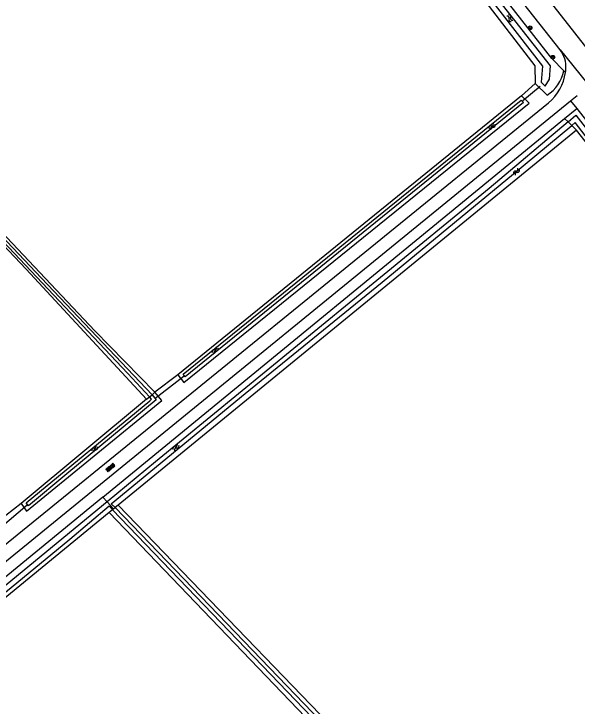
# Model space of a CAD drawing. Extents: x 136000 to 141000, y 400494 to 402006.
# Drawn here: x 140088.4 to 140209.3, y 401290.4 to 401439 of the extents above; entities that cross this region are included whole.
import ezdxf

# ---------------------------------------------------------------- set-up
doc = ezdxf.new("R2010")
doc.units = 0
for name, color, linetype in [('gg-knt-onverhard', 7, 'Continuous'), ('gg-kntw-bovenkant insteek waterloop', 7, 'Continuous'), ('gg-kntw-waterlijn', 7, 'Continuous'), ('gg-kwrk-duiker nz buis', 7, 'Continuous'), ('gt-grn-groengrens', 7, 'Continuous'), ('gt-grn-vlakafsluiter', 7, 'Continuous'), ('gt-grn-weggrens', 7, 'Continuous'), ('gt-symb-boom', 7, 'Continuous'), ('gt-symb-overige verharding', 7, 'Continuous'), ('gt-symb-watersymbool', 7, 'Continuous')]:
    doc.layers.add(name, color=color, linetype=linetype)

# ---------------------------------------------------------------- blocks, each defined once
blk = doc.blocks.new('gt0-WA')
at = {"layer": 'gt-symb-watersymbool'}
for centre, start, end in [((-0.32, 0.02), 28.0725, 151.9275), ((0.43, 0.42), 208.0725, 331.9275), ((-0.32, -0.43), 28.0725, 151.9275), ((0.43, -0.03), 208.0725, 331.9275)]:
    blk.add_arc(centre, 0.425, start, end, dxfattribs=at)
blk = doc.blocks.new('gt0-OVH')
at = {"layer": 'gt-symb-overige verharding'}
for points in [[(-0.97, 0.3), (-0.97, 0.31), (-0.96, 0.32), (-0.97, 0.33), (-0.97, 0.34), (-0.98, 0.35), (-0.99, 0.35), (-1, 0.36), (-1.01, 0.35), (-1.02, 0.35), (-1.03, 0.34), (-1.03, 0.33), (-1.04, 0.32), (-1.03, 0.31), (-1.03, 0.3), (-1.02, 0.29), (-1.01, 0.29), (-1, 0.28), (-0.99, 0.29), (-0.98, 0.29)], [(-0.87, 0.11), (-0.87, 0.12), (-0.86, 0.13), (-0.87, 0.14), (-0.87, 0.15), (-0.88, 0.16), (-0.89, 0.16), (-0.9, 0.16), (-0.91, 0.16), (-0.92, 0.16), (-0.93, 0.15), (-0.93, 0.14), (-0.94, 0.13), (-0.93, 0.12), (-0.93, 0.11), (-0.92, 0.1), (-0.91, 0.09), (-0.9, 0.09), (-0.89, 0.09), (-0.88, 0.1)], [(-0.77, 0.3), (-0.77, 0.31), (-0.76, 0.32), (-0.77, 0.33), (-0.77, 0.34), (-0.78, 0.35), (-0.79, 0.35), (-0.8, 0.36), (-0.81, 0.35), (-0.82, 0.35), (-0.83, 0.34), (-0.83, 0.33), (-0.84, 0.32), (-0.83, 0.31), (-0.83, 0.3), (-0.82, 0.29), (-0.81, 0.29), (-0.8, 0.28), (-0.79, 0.29), (-0.78, 0.29)], [(-0.67, 0.11), (-0.67, 0.12), (-0.66, 0.13), (-0.67, 0.14), (-0.67, 0.15), (-0.68, 0.16), (-0.69, 0.16), (-0.7, 0.16), (-0.71, 0.16), (-0.72, 0.16), (-0.73, 0.15), (-0.73, 0.14), (-0.74, 0.13), (-0.73, 0.12), (-0.73, 0.11), (-0.72, 0.1), (-0.71, 0.09), (-0.7, 0.09), (-0.69, 0.09), (-0.68, 0.1)], [(-0.57, 0.3), (-0.57, 0.31), (-0.56, 0.32), (-0.57, 0.33), (-0.57, 0.34), (-0.58, 0.35), (-0.59, 0.35), (-0.6, 0.36), (-0.61, 0.35), (-0.62, 0.35), (-0.63, 0.34), (-0.63, 0.33), (-0.64, 0.32), (-0.63, 0.31), (-0.63, 0.3), (-0.62, 0.29), (-0.61, 0.29), (-0.6, 0.28), (-0.59, 0.29), (-0.58, 0.29)], [(-0.47, 0.11), (-0.47, 0.12), (-0.46, 0.13), (-0.47, 0.14), (-0.47, 0.15), (-0.48, 0.16), (-0.49, 0.16), (-0.5, 0.16), (-0.51, 0.16), (-0.52, 0.16), (-0.53, 0.15), (-0.53, 0.14), (-0.54, 0.13), (-0.53, 0.12), (-0.53, 0.11), (-0.52, 0.1), (-0.51, 0.09), (-0.5, 0.09), (-0.49, 0.09), (-0.48, 0.1)], [(-0.37, 0.3), (-0.37, 0.31), (-0.36, 0.32), (-0.37, 0.33), (-0.37, 0.34), (-0.38, 0.35), (-0.39, 0.35), (-0.4, 0.36), (-0.41, 0.35), (-0.42, 0.35), (-0.43, 0.34), (-0.43, 0.33), (-0.44, 0.32), (-0.43, 0.31), (-0.43, 0.3), (-0.42, 0.29), (-0.41, 0.29), (-0.4, 0.28), (-0.39, 0.29), (-0.38, 0.29)], [(-0.27, 0.11), (-0.27, 0.12), (-0.26, 0.13), (-0.27, 0.14), (-0.27, 0.15), (-0.28, 0.16), (-0.29, 0.16), (-0.3, 0.16), (-0.31, 0.16), (-0.32, 0.16), (-0.33, 0.15), (-0.33, 0.14), (-0.34, 0.13), (-0.33, 0.12), (-0.33, 0.11), (-0.32, 0.1), (-0.31, 0.09), (-0.3, 0.09), (-0.29, 0.09), (-0.28, 0.1)], [(-0.17, 0.3), (-0.17, 0.31), (-0.16, 0.32), (-0.17, 0.33), (-0.17, 0.34), (-0.18, 0.35), (-0.19, 0.35), (-0.2, 0.36), (-0.21, 0.35), (-0.22, 0.35), (-0.23, 0.34), (-0.23, 0.33), (-0.24, 0.32), (-0.23, 0.31), (-0.23, 0.3), (-0.22, 0.29), (-0.21, 0.29), (-0.2, 0.28), (-0.19, 0.29), (-0.18, 0.29)], [(-0.07, 0.11), (-0.07, 0.12), (-0.06, 0.13), (-0.07, 0.14), (-0.07, 0.15), (-0.08, 0.16), (-0.09, 0.16), (-0.1, 0.16), (-0.11, 0.16), (-0.12, 0.16), (-0.13, 0.15), (-0.13, 0.14), (-0.14, 0.13), (-0.13, 0.12), (-0.13, 0.11), (-0.12, 0.1), (-0.11, 0.09), (-0.1, 0.09), (-0.09, 0.09), (-0.08, 0.1)], [(0.03, 0.3), (0.03, 0.31), (0.04, 0.32), (0.03, 0.33), (0.03, 0.34), (0.02, 0.35), (0.01, 0.35), (0, 0.36), (-0.01, 0.35), (-0.02, 0.35), (-0.03, 0.34), (-0.03, 0.33), (-0.04, 0.32), (-0.03, 0.31), (-0.03, 0.3), (-0.02, 0.29), (-0.01, 0.29), (0, 0.28), (0.01, 0.29), (0.02, 0.29)], [(0.13, 0.11), (0.13, 0.12), (0.14, 0.13), (0.13, 0.14), (0.13, 0.15), (0.12, 0.16), (0.11, 0.16), (0.1, 0.16), (0.09, 0.16), (0.08, 0.16), (0.07, 0.15), (0.07, 0.14), (0.06, 0.13), (0.07, 0.12), (0.07, 0.11), (0.08, 0.1), (0.09, 0.09), (0.1, 0.09), (0.11, 0.09), (0.12, 0.1)], [(0.23, 0.3), (0.23, 0.31), (0.24, 0.32), (0.23, 0.33), (0.23, 0.34), (0.22, 0.35), (0.21, 0.35), (0.2, 0.36), (0.19, 0.35), (0.18, 0.35), (0.17, 0.34), (0.17, 0.33), (0.16, 0.32), (0.17, 0.31), (0.17, 0.3), (0.18, 0.29), (0.19, 0.29), (0.2, 0.28), (0.21, 0.29), (0.22, 0.29)], [(0.33, 0.11), (0.33, 0.12), (0.34, 0.13), (0.33, 0.14), (0.33, 0.15), (0.32, 0.16), (0.31, 0.16), (0.3, 0.16), (0.29, 0.16), (0.28, 0.16), (0.27, 0.15), (0.27, 0.14), (0.26, 0.13), (0.27, 0.12), (0.27, 0.11), (0.28, 0.1), (0.29, 0.09), (0.3, 0.09), (0.31, 0.09), (0.32, 0.1)], [(0.43, 0.3), (0.43, 0.31), (0.44, 0.32), (0.43, 0.33), (0.43, 0.34), (0.42, 0.35), (0.41, 0.35), (0.4, 0.36), (0.39, 0.35), (0.38, 0.35), (0.37, 0.34), (0.37, 0.33), (0.36, 0.32), (0.37, 0.31), (0.37, 0.3), (0.38, 0.29), (0.39, 0.29), (0.4, 0.28), (0.41, 0.29), (0.42, 0.29)], [(0.53, 0.11), (0.53, 0.12), (0.54, 0.13), (0.53, 0.14), (0.53, 0.15), (0.52, 0.16), (0.51, 0.16), (0.5, 0.16), (0.49, 0.16), (0.48, 0.16), (0.47, 0.15), (0.47, 0.14), (0.46, 0.13), (0.47, 0.12), (0.47, 0.11), (0.48, 0.1), (0.49, 0.09), (0.5, 0.09), (0.51, 0.09), (0.52, 0.1)], [(0.63, 0.3), (0.63, 0.31), (0.64, 0.32), (0.63, 0.33), (0.63, 0.34), (0.62, 0.35), (0.61, 0.35), (0.6, 0.36), (0.59, 0.35), (0.58, 0.35), (0.57, 0.34), (0.57, 0.33), (0.56, 0.32), (0.57, 0.31), (0.57, 0.3), (0.58, 0.29), (0.59, 0.29), (0.6, 0.28), (0.61, 0.29), (0.62, 0.29)], [(0.73, 0.11), (0.73, 0.12), (0.74, 0.13), (0.73, 0.14), (0.73, 0.15), (0.72, 0.16), (0.71, 0.16), (0.7, 0.16), (0.69, 0.16), (0.68, 0.16), (0.67, 0.15), (0.67, 0.14), (0.66, 0.13), (0.67, 0.12), (0.67, 0.11), (0.68, 0.1), (0.69, 0.09), (0.7, 0.09), (0.71, 0.09), (0.72, 0.1)], [(0.83, 0.3), (0.83, 0.31), (0.84, 0.32), (0.83, 0.33), (0.83, 0.34), (0.82, 0.35), (0.81, 0.35), (0.8, 0.36), (0.79, 0.35), (0.78, 0.35), (0.77, 0.34), (0.77, 0.33), (0.76, 0.32), (0.77, 0.31), (0.77, 0.3), (0.78, 0.29), (0.79, 0.29), (0.8, 0.28), (0.81, 0.29), (0.82, 0.29)], [(0.93, 0.11), (0.93, 0.12), (0.94, 0.13), (0.93, 0.14), (0.93, 0.15), (0.92, 0.16), (0.91, 0.16), (0.9, 0.16), (0.89, 0.16), (0.88, 0.16), (0.87, 0.15), (0.87, 0.14), (0.86, 0.13), (0.87, 0.12), (0.87, 0.11), (0.88, 0.1), (0.89, 0.09), (0.9, 0.09), (0.91, 0.09), (0.92, 0.1)], [(1.03, 0.3), (1.03, 0.31), (1.04, 0.32), (1.03, 0.33), (1.03, 0.34), (1.02, 0.35), (1.01, 0.35), (1, 0.36), (0.99, 0.35), (0.98, 0.35), (0.97, 0.34), (0.97, 0.33), (0.96, 0.32), (0.97, 0.31), (0.97, 0.3), (0.98, 0.29), (0.99, 0.29), (1, 0.28), (1.01, 0.29), (1.02, 0.29)], [(-0.97, -0.14), (-0.97, -0.13), (-0.96, -0.12), (-0.97, -0.11), (-0.97, -0.1), (-0.98, -0.09), (-0.99, -0.09), (-1, -0.08), (-1.01, -0.09), (-1.02, -0.09), (-1.03, -0.1), (-1.03, -0.11), (-1.04, -0.12), (-1.03, -0.13), (-1.03, -0.14), (-1.02, -0.15), (-1.01, -0.15), (-1, -0.16), (-0.99, -0.15), (-0.98, -0.15)], [(-0.87, -0.33), (-0.87, -0.32), (-0.86, -0.31), (-0.87, -0.3), (-0.87, -0.29), (-0.88, -0.28), (-0.89, -0.28), (-0.9, -0.28), (-0.91, -0.28), (-0.92, -0.28), (-0.93, -0.29), (-0.93, -0.3), (-0.94, -0.31), (-0.93, -0.32), (-0.93, -0.33), (-0.92, -0.34), (-0.91, -0.35), (-0.9, -0.35), (-0.89, -0.35), (-0.88, -0.34)], [(-0.77, -0.14), (-0.77, -0.13), (-0.76, -0.12), (-0.77, -0.11), (-0.77, -0.1), (-0.78, -0.09), (-0.79, -0.09), (-0.8, -0.08), (-0.81, -0.09), (-0.82, -0.09), (-0.83, -0.1), (-0.83, -0.11), (-0.84, -0.12), (-0.83, -0.13), (-0.83, -0.14), (-0.82, -0.15), (-0.81, -0.15), (-0.8, -0.16), (-0.79, -0.15), (-0.78, -0.15)], [(-0.67, -0.33), (-0.67, -0.32), (-0.66, -0.31), (-0.67, -0.3), (-0.67, -0.29), (-0.68, -0.28), (-0.69, -0.28), (-0.7, -0.28), (-0.71, -0.28), (-0.72, -0.28), (-0.73, -0.29), (-0.73, -0.3), (-0.74, -0.31), (-0.73, -0.32), (-0.73, -0.33), (-0.72, -0.34), (-0.71, -0.35), (-0.7, -0.35), (-0.69, -0.35), (-0.68, -0.34)], [(-0.57, -0.14), (-0.57, -0.13), (-0.56, -0.12), (-0.57, -0.11), (-0.57, -0.1), (-0.58, -0.09), (-0.59, -0.09), (-0.6, -0.08), (-0.61, -0.09), (-0.62, -0.09), (-0.63, -0.1), (-0.63, -0.11), (-0.64, -0.12), (-0.63, -0.13), (-0.63, -0.14), (-0.62, -0.15), (-0.61, -0.15), (-0.6, -0.16), (-0.59, -0.15), (-0.58, -0.15)], [(-0.47, -0.33), (-0.47, -0.32), (-0.46, -0.31), (-0.47, -0.3), (-0.47, -0.29), (-0.48, -0.28), (-0.49, -0.28), (-0.5, -0.28), (-0.51, -0.28), (-0.52, -0.28), (-0.53, -0.29), (-0.53, -0.3), (-0.54, -0.31), (-0.53, -0.32), (-0.53, -0.33), (-0.52, -0.34), (-0.51, -0.35), (-0.5, -0.35), (-0.49, -0.35), (-0.48, -0.34)], [(-0.37, -0.14), (-0.37, -0.13), (-0.36, -0.12), (-0.37, -0.11), (-0.37, -0.1), (-0.38, -0.09), (-0.39, -0.09), (-0.4, -0.08), (-0.41, -0.09), (-0.42, -0.09), (-0.43, -0.1), (-0.43, -0.11), (-0.44, -0.12), (-0.43, -0.13), (-0.43, -0.14), (-0.42, -0.15), (-0.41, -0.15), (-0.4, -0.16), (-0.39, -0.15), (-0.38, -0.15)], [(-0.27, -0.33), (-0.27, -0.32), (-0.26, -0.31), (-0.27, -0.3), (-0.27, -0.29), (-0.28, -0.28), (-0.29, -0.28), (-0.3, -0.28), (-0.31, -0.28), (-0.32, -0.28), (-0.33, -0.29), (-0.33, -0.3), (-0.34, -0.31), (-0.33, -0.32), (-0.33, -0.33), (-0.32, -0.34), (-0.31, -0.35), (-0.3, -0.35), (-0.29, -0.35), (-0.28, -0.34)], [(-0.17, -0.14), (-0.17, -0.13), (-0.16, -0.12), (-0.17, -0.11), (-0.17, -0.1), (-0.18, -0.09), (-0.19, -0.09), (-0.2, -0.08), (-0.21, -0.09), (-0.22, -0.09), (-0.23, -0.1), (-0.23, -0.11), (-0.24, -0.12), (-0.23, -0.13), (-0.23, -0.14), (-0.22, -0.15), (-0.21, -0.15), (-0.2, -0.16), (-0.19, -0.15), (-0.18, -0.15)], [(-0.07, -0.33), (-0.07, -0.32), (-0.06, -0.31), (-0.07, -0.3), (-0.07, -0.29), (-0.08, -0.28), (-0.09, -0.28), (-0.1, -0.28), (-0.11, -0.28), (-0.12, -0.28), (-0.13, -0.29), (-0.13, -0.3), (-0.14, -0.31), (-0.13, -0.32), (-0.13, -0.33), (-0.12, -0.34), (-0.11, -0.35), (-0.1, -0.35), (-0.09, -0.35), (-0.08, -0.34)], [(0.03, -0.14), (0.03, -0.13), (0.04, -0.12), (0.03, -0.11), (0.03, -0.1), (0.02, -0.09), (0.01, -0.09), (0, -0.08), (-0.01, -0.09), (-0.02, -0.09), (-0.03, -0.1), (-0.03, -0.11), (-0.04, -0.12), (-0.03, -0.13), (-0.03, -0.14), (-0.02, -0.15), (-0.01, -0.15), (0, -0.16), (0.01, -0.15), (0.02, -0.15)], [(0.13, -0.33), (0.13, -0.32), (0.14, -0.31), (0.13, -0.3), (0.13, -0.29), (0.12, -0.28), (0.11, -0.28), (0.1, -0.28), (0.09, -0.28), (0.08, -0.28), (0.07, -0.29), (0.07, -0.3), (0.06, -0.31), (0.07, -0.32), (0.07, -0.33), (0.08, -0.34), (0.09, -0.35), (0.1, -0.35), (0.11, -0.35), (0.12, -0.34)], [(0.23, -0.14), (0.23, -0.13), (0.24, -0.12), (0.23, -0.11), (0.23, -0.1), (0.22, -0.09), (0.21, -0.09), (0.2, -0.08), (0.19, -0.09), (0.18, -0.09), (0.17, -0.1), (0.17, -0.11), (0.16, -0.12), (0.17, -0.13), (0.17, -0.14), (0.18, -0.15), (0.19, -0.15), (0.2, -0.16), (0.21, -0.15), (0.22, -0.15)], [(0.33, -0.33), (0.33, -0.32), (0.34, -0.31), (0.33, -0.3), (0.33, -0.29), (0.32, -0.28), (0.31, -0.28), (0.3, -0.28), (0.29, -0.28), (0.28, -0.28), (0.27, -0.29), (0.27, -0.3), (0.26, -0.31), (0.27, -0.32), (0.27, -0.33), (0.28, -0.34), (0.29, -0.35), (0.3, -0.35), (0.31, -0.35), (0.32, -0.34)], [(0.43, -0.14), (0.43, -0.13), (0.44, -0.12), (0.43, -0.11), (0.43, -0.1), (0.42, -0.09), (0.41, -0.09), (0.4, -0.08), (0.39, -0.09), (0.38, -0.09), (0.37, -0.1), (0.37, -0.11), (0.36, -0.12), (0.37, -0.13), (0.37, -0.14), (0.38, -0.15), (0.39, -0.15), (0.4, -0.16), (0.41, -0.15), (0.42, -0.15)], [(0.53, -0.33), (0.53, -0.32), (0.54, -0.31), (0.53, -0.3), (0.53, -0.29), (0.52, -0.28), (0.51, -0.28), (0.5, -0.28), (0.49, -0.28), (0.48, -0.28), (0.47, -0.29), (0.47, -0.3), (0.46, -0.31), (0.47, -0.32), (0.47, -0.33), (0.48, -0.34), (0.49, -0.35), (0.5, -0.35), (0.51, -0.35), (0.52, -0.34)], [(0.63, -0.14), (0.63, -0.13), (0.64, -0.12), (0.63, -0.11), (0.63, -0.1), (0.62, -0.09), (0.61, -0.09), (0.6, -0.08), (0.59, -0.09), (0.58, -0.09), (0.57, -0.1), (0.57, -0.11), (0.56, -0.12), (0.57, -0.13), (0.57, -0.14), (0.58, -0.15), (0.59, -0.15), (0.6, -0.16), (0.61, -0.15), (0.62, -0.15)], [(0.73, -0.33), (0.73, -0.32), (0.74, -0.31), (0.73, -0.3), (0.73, -0.29), (0.72, -0.28), (0.71, -0.28), (0.7, -0.28), (0.69, -0.28), (0.68, -0.28), (0.67, -0.29), (0.67, -0.3), (0.66, -0.31), (0.67, -0.32), (0.67, -0.33), (0.68, -0.34), (0.69, -0.35), (0.7, -0.35), (0.71, -0.35), (0.72, -0.34)], [(0.83, -0.14), (0.83, -0.13), (0.84, -0.12), (0.83, -0.11), (0.83, -0.1), (0.82, -0.09), (0.81, -0.09), (0.8, -0.08), (0.79, -0.09), (0.78, -0.09), (0.77, -0.1), (0.77, -0.11), (0.76, -0.12), (0.77, -0.13), (0.77, -0.14), (0.78, -0.15), (0.79, -0.15), (0.8, -0.16), (0.81, -0.15), (0.82, -0.15)], [(0.93, -0.33), (0.93, -0.32), (0.94, -0.31), (0.93, -0.3), (0.93, -0.29), (0.92, -0.28), (0.91, -0.28), (0.9, -0.28), (0.89, -0.28), (0.88, -0.28), (0.87, -0.29), (0.87, -0.3), (0.86, -0.31), (0.87, -0.32), (0.87, -0.33), (0.88, -0.34), (0.89, -0.35), (0.9, -0.35), (0.91, -0.35), (0.92, -0.34)], [(1.03, -0.14), (1.03, -0.13), (1.04, -0.12), (1.03, -0.11), (1.03, -0.1), (1.02, -0.09), (1.01, -0.09), (1, -0.08), (0.99, -0.09), (0.98, -0.09), (0.97, -0.1), (0.97, -0.11), (0.96, -0.12), (0.97, -0.13), (0.97, -0.14), (0.98, -0.15), (0.99, -0.15), (1, -0.16), (1.01, -0.15), (1.02, -0.15)]]:
    blk.add_lwpolyline(points, close=True, dxfattribs=at)
blk = doc.blocks.new('gt0-BOOM')
at = {"layer": 'gt-symb-boom'}
for radius in [0.4, 0.2]:
    blk.add_circle((0, 0), radius, dxfattribs=at)

msp = doc.modelspace()

# ---------------------------------------------------------------- linework, layer by layer
at = {"layer": 'gg-knt-onverhard'}
for p, q in [((140205.65, 401431.29), (140151.74, 401500)), ((140207.9, 401420.33), (140209.33, 401421.49)), ((140000, 401250.88), (140207.9, 401420.33)), ((140003.1, 401257.28), (140203.21, 401419.91))]:
    msp.add_line(p, q, dxfattribs=at)
msp.add_lwpolyline([(140157.75, 401500), (140217.14, 401424.26), (140319.8, 401292.67)], dxfattribs=at)
for centre, radius, start, end in [((140200.97, 401427.61), 5.95, 355.9744, 38.1424), ((140196.64, 401427.85), 10.29, 351.7302, 356.3387), ((140196.56, 401427.86), 10.36, 309.8874, 351.7629)]:
    msp.add_arc(centre, radius, start, end, dxfattribs=at)
at = {"layer": 'gg-kntw-bovenkant insteek waterloop'}
for p, q in [((140200.32, 401424.04), (140202.89, 401421.56)), ((140197.39, 401421.37), (140123.58, 401361.48)), ((140206.59, 401416.52), (140209.24, 401418.69)), ((140209.24, 401418.69), (140314.63, 401282.95)), ((140107.49, 401335.22), (140206.59, 401416.52)), ((140209.2, 401414.03), (140110.77, 401333.54)), ((140311.17, 401282.7), (140209.2, 401414.03)), ((140116.86, 401356.25), (140089.92, 401333.83)), ((140108.81, 401331.93), (140023.83, 401262.22))]:
    msp.add_line(p, q, dxfattribs=at)
for points in [[(140144.79, 401500), (140200.26, 401427.82), (140200.32, 401424.04)], [(140206.44, 401426.76), (140203.88, 401429.37), (140148.72, 401500)], [(139999.84, 401482.98), (140069.02, 401409.79), (140105.78, 401370.9), (140118.66, 401357.74)], [(139998.66, 401481.74), (140028.64, 401450.07), (140090.97, 401384.21), (140116.86, 401356.25)], [(140123.58, 401361.48), (140124.84, 401359.86), (140199.06, 401419.83), (140197.39, 401421.37)], [(140089.92, 401333.83), (140091.05, 401332.2), (140120.11, 401355.99), (140118.66, 401357.74)], [(140107.49, 401335.22), (140019.44, 401263), (140021.74, 401260.51)], [(140228.1, 401209.8), (140228.93, 401210.6), (140171.84, 401270.27), (140110.77, 401333.54)], [(140108.81, 401331.93), (140169.51, 401268.68), (140227.27, 401208.99), (140228.1, 401209.8)]]:
    msp.add_lwpolyline(points, dxfattribs=at)
msp.add_arc((140198.79, 401428.18), 7.78, 301.7183, 349.4475, dxfattribs=at)
at = {"layer": 'gg-kntw-waterlijn'}
for points in [[(140117.51, 401356.78), (140112.82, 401361.74), (140093.19, 401382.54), (140052.66, 401425.48), (139986.47, 401495.25), (139951.72, 401532.15), (139908.33, 401578.52), (139880.71, 401607.59), (139881.29, 401608.15), (139914.79, 401572.71), (139935.52, 401550.5), (139957.49, 401526.98), (139981.27, 401501.69), (140025.19, 401455.29), (140094.32, 401382.27), (140118.03, 401357.22)], [(140119.92, 401531.64), (140124.73, 401527.4), (140165.03, 401475.36), (140201.89, 401427.75), (140201.59, 401424.31), (140202.47, 401423.43), (140203.4, 401424.97), (140203.63, 401427.83), (140177.21, 401461.47), (140133.6, 401517.64), (140125.45, 401528.13), (140122.05, 401531.26), (140120.55, 401532.38), (140119.92, 401531.64)], [(140124.73, 401361.63), (140197.33, 401420.49), (140197.78, 401419.93), (140125.13, 401361.04), (140124.73, 401361.63)], [(140207.37, 401415.78), (140209.07, 401417.25), (140256.84, 401355.74), (140285.32, 401319.07), (140313.81, 401282.4), (140313.05, 401281.81), (140224.57, 401395.29), (140208.91, 401415.65), (140208.19, 401414.99)], [(140207.37, 401415.78), (140190.4, 401401.48), (140166.31, 401381.75), (140118.74, 401342.79), (140108.36, 401334.25)], [(140110.1, 401332.99), (140109.28, 401333.82), (140138.05, 401357.51), (140167.46, 401381.38), (140195.66, 401404.65), (140208.19, 401414.99)], [(140118.03, 401357.22), (140118.9, 401356.15), (140099.74, 401340.2), (140091.52, 401333.34), (140090.99, 401333.98), (140117.56, 401355.92), (140117.95, 401356.24), (140117.51, 401356.78)], [(140108.36, 401334.25), (140085.69, 401315.58), (140032.12, 401271.89), (140021.13, 401262.92), (140022.74, 401261.33)], [(140023.46, 401261.92), (140022.5, 401262.94), (140028.98, 401268.24), (140047.27, 401282.99), (140074.33, 401304.82), (140100.39, 401326.22), (140108.8, 401333.36), (140109.52, 401332.52)], [(140110.1, 401332.99), (140228.05, 401210.55), (140227.41, 401209.93), (140109.52, 401332.52)]]:
    msp.add_lwpolyline(points, dxfattribs=at)
at = {"layer": 'gg-kwrk-duiker nz buis'}
for p, q in [((140197.65, 401420.37), (140201.36, 401423.45)), ((140118.62, 401356.38), (140124.94, 401361.26)), ((140085.31, 401328.61), (140091.24, 401333.58))]:
    msp.add_line(p, q, dxfattribs=at)
at = {"layer": 'gt-grn-groengrens'}
for p, q in [((140206.44, 401426.76), (140206.82, 401426.37)), ((140197.39, 401421.37), (140200.32, 401424.04)), ((140207.9, 401420.33), (140209.24, 401418.69)), ((140123.58, 401361.48), (140118.66, 401357.74)), ((140089.92, 401333.83), (140084.92, 401330))]:
    msp.add_line(p, q, dxfattribs=at)
at = {"layer": 'gt-grn-vlakafsluiter'}
for p, q in [((140207.37, 401415.78), (140206.59, 401416.52)), ((140208.19, 401414.99), (140207.37, 401415.78)), ((140209.2, 401414.03), (140208.19, 401414.99)), ((140117.51, 401356.78), (140118.03, 401357.22)), ((140118.03, 401357.22), (140118.66, 401357.74)), ((140116.86, 401356.25), (140117.51, 401356.78)), ((140108.36, 401334.25), (140107.49, 401335.22)), ((140108.36, 401334.25), (140109.76, 401332.71)), ((140110.77, 401333.54), (140110.1, 401332.99)), ((140109.52, 401332.52), (140108.81, 401331.93)), ((140109.76, 401332.71), (140109.52, 401332.52)), ((140109.76, 401332.71), (140110.1, 401332.99))]:
    msp.add_line(p, q, dxfattribs=at)
at = {"layer": 'gt-grn-weggrens'}
msp.add_line((140205.65, 401431.29), (140213.56, 401421.45), dxfattribs=at)

# ---------------------------------------------------------------- block references
at = {"layer": 'gt-symb-boom'}
for p in [(140199.23, 401436), (140204.13, 401429.68)]:
    msp.add_blockref('gt0-BOOM', p, dxfattribs=at)
at = {"layer": 'gt-symb-overige verharding', "rotation": 39.196688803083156}
msp.add_blockref('gt0-OVH', (140109.1, 401341.57), dxfattribs=at)
at = {"layer": 'gt-symb-watersymbool'}
for p, rotation in [((140194.84, 401438.11), -50.80331119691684), ((140191, 401414.75), 51.984339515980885), ((140196.27, 401405.06), 51.984339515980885), ((140131.57, 401366.7), 51.984339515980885), ((140123.12, 401345.86), 51.984339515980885), ((140105.71, 401345.55), 51.98433951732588)]:
    msp.add_blockref('gt0-WA', p, dxfattribs=dict(at, rotation=rotation))

doc.saveas('drawing.dxf')
